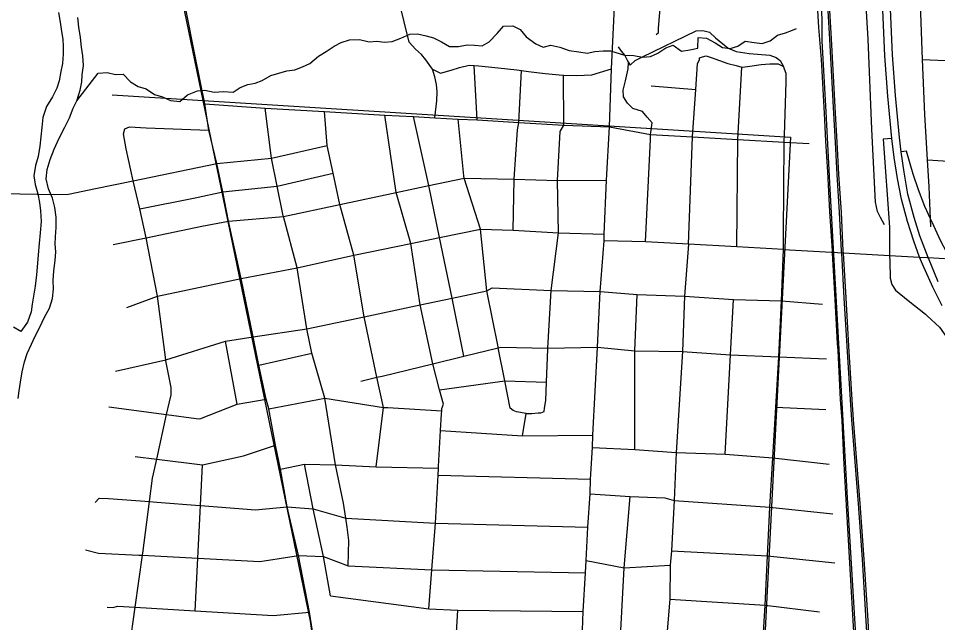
# Model space of a CAD drawing. Extents: x 114843 to 284848, y 317643 to 566895.
# Drawn here: x 201315 to 207789, y 403566 to 407823 of the extents above; entities that cross this region are included whole.
import ezdxf

# ---------------------------------------------------------------- set-up
doc = ezdxf.new("R2010")
doc.units = 0
for name, color, linetype in [('GM_X_City_Street', 7, 'Continuous'), ('GM_X_Interchange_Ramps', 7, 'Continuous'), ('GM_X_Interstate_Route', 7, 'Continuous'), ('GM_X_Major_River', 7, 'Continuous'), ('GM_X_Minor_River', 7, 'Continuous'), ('GM_X_Rail_Line', 7, 'Continuous'), ('GM_X_US_Route', 7, 'Continuous')]:
    doc.layers.add(name, color=color, linetype=linetype)

msp = doc.modelspace()

# ---------------------------------------------------------------- linework, layer by layer
at = {"layer": 'GM_X_City_Street'}
for p, q in [((204545.3, 407106.8), (204525.6, 407491.3)), ((205771.2, 407346.6), (206085.5, 407322.8)), ((206704.7, 406302.2), (206708.3, 406951.1)), ((202123.6, 406679.3), (202713.9, 406800.8)), ((207415.1, 406369), (207388.2, 406420.2)), ((206704.1, 406194), (206704.7, 406302.2)), ((202294.1, 405864.7), (202885.1, 405990.6)), ((202078.2, 405786.6), (202294.1, 405864.7)), ((202855.6, 405105.9), (202772.7, 405548.5)), ((203008.7, 405379.9), (203382.2, 405464.6)), ((206650.2, 405083.2), (207001.9, 405068.1)), ((204271.2, 404605.9), (205343.6, 404577.2)), ((204388.4, 403285.5), (204409.3, 403652.7))]:
    msp.add_line(p, q, dxfattribs=at)
for points in [[(207388.2, 406420.2), (207366.8, 406461.1), (207352.6, 406527.2), (207326.9, 407042.1), (207299, 407675.2), (207284.1, 407951.7), (207282.5, 408466.7), (207276.1, 408595), (207257.8, 408663.1), (207215.4, 408861.3), (207210.6, 408969.9), (207220.7, 409035.6), (207277.2, 409350.4)], [(207742.6, 406354.7), (207739.9, 406411.1), (207729.1, 406635.4), (207717.5, 406826.8), (207698.2, 407146.6), (207683.1, 407532.6), (207667.7, 407925.9), (207623.2, 408951)], [(205806.6, 407709.1), (205822.6, 407723.2), (205824.5, 407753.2), (205849.6, 408063.8), (205872.6, 408348.5), (205886.6, 408391.1), (205892.4, 408408.7), (205928.2, 408484.9), (205962, 408525.1), (205996, 408551.2), (206021.9, 408565.3), (206063.9, 408571.5), (206094, 408565.5)], [(204248.8, 407121.2), (204261.6, 407241.8), (204263.9, 407304.9), (204259.9, 407358), (204248.5, 407411.9), (204231.7, 407464.8), (204184.8, 407529.9), (204155, 407568.6), (204111.7, 407606.7), (204067.5, 407655.7), (203960.9, 408087.7)], [(202627.1, 407220.4), (202560.1, 407556.9), (202497.3, 407875.3)], [(205538.8, 407622.2), (205560.9, 407592.2), (205587, 407560.2), (205603.1, 407528.2), (205612.7, 407511.9), (205623.2, 407494.1), (205659.1, 407526.3), (205711.1, 407552.5), (206088.6, 407733.9), (206134.6, 407738.1), (206182.6, 407726.2), (206224.7, 407686.2), (206313, 407612.3), (206371.1, 407590.5), (206463.1, 407574.7), (206607.2, 407563.1), (206651.3, 407547.1), (206681.3, 407525.2), (206703.5, 407483.2)], [(206113.1, 407545.6), (206133.1, 407551.7), (206159.1, 407557.8), (206195.2, 407547.9), (206311.3, 407504.1), (206371.4, 407490.3), (206409.3, 407480), (206415.4, 407478.4), (206467.4, 407486.5), (206545.4, 407498.8), (206607.4, 407502.9), (206665.4, 407503.1), (206703.5, 407483.2)], [(204231.7, 407464.8), (204288.1, 407436.3), (204364, 407456.7), (204421.9, 407477), (204489.7, 407493.2), (204525.6, 407491.3), (204557.7, 407489.5), (204693.6, 407474), (204825.5, 407460.6), (204857.8, 407456), (204907.5, 407448.9), (205025.4, 407435.3), (205149.3, 407421.8), (205155.2, 407421.7), (205245.2, 407420.2), (205355.1, 407424.7), (205491.3, 407468.4)], [(205768, 407004.9), (205768.8, 407017.6), (205778.5, 407087.8), (205744.4, 407125.8), (205710.3, 407165.8), (205642.2, 407187.6), (205604.1, 407225.6), (205577.9, 407269.6), (205573.8, 407317.7), (205591.6, 407381.8), (205609.3, 407466.1), (205612.7, 407511.9)], [(206034.8, 406232.6), (206063.4, 406988), (206085.5, 407322.8), (206097.3, 407501.5), (206111.2, 407533.6), (206113.1, 407545.6)], [(207683.1, 407532.6), (208006.6, 407518.1), (208045, 407516.4), (208599.8, 407491.4)], [(204799.4, 406331.5), (204807.3, 406689.8), (204830.1, 407036.8), (204839.4, 407089), (204857.8, 407456)], [(206375.5, 406212.5), (206382.4, 406969.7), (206409.3, 407480)], [(206708.3, 406951.1), (206708.8, 406963.7), (206710, 406997.9), (206723.8, 407375), (206721.6, 407435.1), (206703.5, 407483.2)], [(204866.2, 404883), (204891.6, 405040.1), (204931.6, 405040.4), (204975.6, 405044.5), (204995.5, 405044.5), (205017.5, 405052.5), (205021.5, 405076.5), (205029.5, 405130.6), (205034.5, 405260.4), (205043.4, 405493.2), (205043.8, 405500.1), (205066.4, 405906.7), (205118.5, 406310.9), (205111, 406681.2), (205131.6, 407026.2), (205156.7, 407070.5), (205155.2, 407421.7)], [(202627.1, 407220.4), (203053.3, 407190.2), (203470.5, 407165.9), (203894.9, 407141.9), (204097.1, 407131.7), (204248.8, 407121.2), (204413.1, 407112.7), (204545.3, 407106.8), (204839.4, 407089), (205156.7, 407070.5), (205477.6, 407058.4), (205768, 407004.9), (206063.4, 406988), (206382.4, 406969.7), (206708.3, 406951.1), (206884.6, 406941)], [(202713.9, 406800.8), (202657.2, 407035), (202627.1, 407220.4)], [(203636.9, 403965.7), (203642.4, 404144.2), (203630.2, 404238.3), (203621.5, 404301.6), (203605.6, 404406.5), (203548.3, 404678.1), (203474.4, 405147.2), (203382.2, 405464.6), (203346.8, 405634.9), (203277.6, 406064.7), (203181.9, 406426.9), (203180.8, 406432.1), (203138.3, 406640.4), (203097.9, 406838.5), (203053.3, 407190.2)], [(203835.7, 404664.2), (203885.5, 405081.9), (203840.8, 405294.3), (203749.3, 405720), (203677.6, 406155.5), (203579, 406511.9), (203531.8, 406731.4), (203489.8, 406926.9), (203470.5, 407165.9)], [(204206.3, 403662.7), (204227.4, 403938.8), (204252.5, 404267.7), (204271.2, 404605.9), (204273.9, 404653.8), (204274.6, 404666.8), (204288.5, 404918.5), (204295.1, 405037.5), (204296.3, 405058.7), (204297.1, 405074.6), (204309.1, 405104.7), (204282.2, 405205.9), (204233.3, 405390), (204144.7, 405803.6), (204078.3, 406236.5), (203974.9, 406596.7), (203894.9, 407141.9)], [(204453.3, 405443.7), (204369.4, 405851.1), (204280.3, 406278.5), (204205.7, 406646.1), (204097.1, 407131.7)], [(204891.6, 405040.1), (204823.8, 405050.3), (204799.8, 405060.3), (204777.8, 405076.3), (204740.4, 405269), (204695, 405502.6), (204693.8, 405508.9), (204614.7, 405903), (204568.8, 406338.8), (204455.3, 406697), (204451.9, 406714.3), (204413.1, 407112.7)], [(202123.6, 406679.3), (202075.1, 406903.4), (202056.5, 407009), (202064.4, 407043.4)], [(202064.4, 407043.4), (202097.3, 407058.8), (202214.1, 407051.3), (202657.2, 407035)], [(205732.8, 406248.6), (205766, 406969.4), (205768, 407004.9)], [(202713.9, 406800.8), (203097.9, 406838.5), (203489.8, 406926.9)], [(203471.8, 402926.6), (203415.4, 403294.3), (203404.4, 403386.1), (203364.7, 403639.9), (203287, 404038.8), (203207.9, 404381), (203160.2, 404647.5), (203124.9, 404816.2), (203078.5, 405072), (203060.5, 405140.3), (203008.7, 405379.9), (202969.8, 405580.4), (202885.1, 405990.6), (202795.6, 406393.9), (202755.7, 406599.9), (202713.9, 406800.8)], [(207717.5, 406826.8), (208086.4, 406801.6), (208567.4, 406768.7)], [(202755.7, 406599.9), (203138.3, 406640.4), (203531.8, 406731.4)], [(199608.9, 406654.9), (200077.4, 406633.5), (201076.1, 406591.3), (201447.6, 406584.3)], [(201447.6, 406584.3), (201568, 406582.1), (201668.8, 406583.5), (201858.8, 406623.6), (202123.6, 406679.3)], [(202044.5, 402983.9), (202085.8, 403308.4), (202097.2, 403388.7), (202137.9, 403673.9), (202190.2, 404041.1), (202192.3, 404056.2), (202238.6, 404418.6), (202259.6, 404583.3), (202289.3, 404718.1), (202358.4, 405031.5), (202378.9, 405120.6), (202390.9, 405170.7), (202390.8, 405222.8), (202354.5, 405411.1), (202353.3, 405417), (202294.1, 405864.7), (202214.2, 406276.8), (202170.1, 406481.1), (202123.6, 406679.3)], [(202795.6, 406393.9), (203181.9, 406426.9), (203579, 406511.9), (203974.9, 406596.7), (204205.7, 406646.1), (204455.3, 406697), (204807.3, 406689.8), (205111, 406681.2), (205457.3, 406683.3)], [(202170.1, 406481.1), (202561, 406558.1), (202755.7, 406599.9)], [(201983.8, 406229.8), (202214.2, 406276.8), (202606.4, 406357.9), (202795.6, 406393.9)], [(202885.1, 405990.6), (203277.6, 406064.7), (203677.6, 406155.5), (204078.3, 406236.5), (204280.3, 406278.5), (204568.8, 406338.8), (204799.4, 406331.5), (205118.5, 406310.9), (205440.9, 406301.8)], [(205255.5, 402890.7), (205272.9, 403270.8), (205288.3, 403512.4), (205292.8, 403643.3), (205308.4, 403917.1), (205314.8, 404003.5), (205325, 404239.4), (205341.6, 404474), (205343.6, 404577.2), (205357.5, 404799.8), (205360.4, 404887.6), (205394.2, 405505.4), (205413.1, 405897.8), (205441.9, 406255)], [(206704.1, 406194), (207084.5, 406173.3), (207451.3, 406151.2)], [(207451.3, 406151.2), (207661.9, 406140.5), (207716.8, 406137.8)], [(207716.8, 406137.8), (207722.3, 406137.5), (207877.2, 406128.5), (207980.2, 406120.8)], [(202969.8, 405580.4), (203346.8, 405634.9), (203749.3, 405720), (204144.7, 405803.6), (204369.4, 405851.1), (204614.7, 405903), (204651.1, 405925.3), (205066.4, 405906.7), (205413.1, 405897.8), (205674.1, 405877.7), (206007.1, 405865), (206352.7, 405842.8), (206690.7, 405832.7), (206979.1, 405810.6)], [(205656.6, 404786.8), (205655.7, 405481.3), (205674.1, 405877.7)], [(206292, 404752), (206331, 405452.7), (206352.7, 405842.8)], [(201999.9, 405337.5), (202353.3, 405417), (202772.7, 405548.5), (202969.8, 405580.4)], [(203726.4, 405266.4), (203840.8, 405294.3), (203877.3, 405303.2), (204233.3, 405390), (204453.3, 405443.7), (204695, 405502.6), (204712.5, 405506.9), (205043.8, 405500.1), (205394.2, 405505.4), (205655.7, 405481.3), (205992.5, 405476), (206331, 405452.7), (206670.1, 405438.3), (207006.5, 405424.1)], [(204282.2, 405205.9), (204740.4, 405269), (205034.5, 405260.4)], [(201951.3, 405087.1), (202358.4, 405031.5), (202568.2, 405002.9), (202592.1, 405000.9), (202855.6, 405105.9), (203060.5, 405140.3)], [(203078.5, 405072), (203474.4, 405147.2), (203885.5, 405081.9), (203916.9, 405080.9), (204296.3, 405058.7)], [(204288.5, 404918.5), (204866.2, 404883), (205360.4, 404887.6)], [(202138.7, 404736.6), (202289.3, 404718.1), (202613, 404678.7), (202901.1, 404740.6), (203124.9, 404816.2)], [(205357.5, 404799.8), (205656.6, 404786.8), (205948.2, 404765), (206292, 404752), (206629.3, 404726.1), (207026.3, 404682.7)], [(202560, 403649.2), (202579.1, 404019.9), (202598.2, 404391.7), (202613, 404678.7)], [(203160.2, 404647.5), (203330, 404682.2), (203548.3, 404678.1), (203835.7, 404664.2), (204273.9, 404653.8)], [(203514.5, 403754.7), (203463.6, 404031.4), (203391.5, 404367.2), (203330, 404682.2)], [(205341.6, 404474), (205624, 404454.2), (205868.3, 404445.5), (205934.4, 404427), (206607.2, 404379.1), (207051.4, 404332.1)], [(205543.2, 402820.9), (205555.5, 403467.1), (205581.9, 403953.2), (205624, 404454.2)], [(201857, 404412.2), (201883, 404442.3), (201948.8, 404440.2), (202238.6, 404418.6), (202291.1, 404414.7), (202593.7, 404392), (202598.2, 404391.7), (202925.7, 404364.9), (202983.7, 404360.2), (203207.9, 404381)], [(203207.9, 404381), (203391.5, 404367.2), (203621.5, 404301.6), (204252.5, 404267.7), (205325, 404239.4)], [(201788.9, 404079.8), (201878.7, 404055.8), (202164, 404042.4), (202180.2, 404041.7), (202190.2, 404041.1), (202579.1, 404019.9), (203016.8, 403996.1), (203287, 404038.8)], [(205915, 404071.1), (206590.2, 404035.8), (207064.5, 403987.4)], [(203287, 404038.8), (203463.6, 404031.4), (203636.9, 403965.7), (204227.4, 403938.8), (205308.4, 403917.1)], [(205314.8, 404003.5), (205581.9, 403953.2), (205906.4, 403971.3)], [(203514.5, 403754.7), (204206.3, 403662.7), (204409.3, 403652.7), (205292.8, 403643.3)], [(201940.4, 403675.2), (201982.3, 403673.2), (202012.2, 403681.2), (202137.9, 403673.9), (202560, 403649.2), (203110.5, 403617), (203364.7, 403639.9)], [(205903.4, 403731.3), (206574.2, 403688.4), (206957.6, 403642.5)]]:
    msp.add_lwpolyline(points, dxfattribs=at)
at = {"layer": 'GM_X_Interchange_Ramps'}
for points in [[(207467.7, 406977.4), (207405.9, 406970.7), (207450.4, 406352.2), (207450.4, 406329.3)], [(207877.2, 406128.5), (207853.8, 406174.1), (207809.9, 406258.7), (207763.2, 406360.8), (207739.9, 406411.1), (207700.3, 406496.3), (207654.2, 406615.7), (207616.4, 406724.3), (207569, 406887.1), (207533.3, 406881.7)], [(207450.4, 406329.3), (207450.3, 406283.5), (207449.8, 406197.7), (207451.3, 406151.2)], [(207451.3, 406151.2), (207452.2, 406112.6), (207454.8, 405992.8), (207467.2, 405947.3), (207493.6, 405907.2), (207580.9, 405835.8), (207703.1, 405739.4), (207716.1, 405727.3)], [(207716.1, 405727.3), (207802.8, 405646.4), (207864.1, 405561.7), (207961.1, 405420.6), (208044.3, 405324.2), (208102.7, 405258.1), (208179.3, 405187.7), (208226.9, 405232.7)]]:
    msp.add_lwpolyline(points, dxfattribs=at)
at = {"layer": 'GM_X_Interstate_Route'}
for points in [[(207724.3, 406132.7), (207722.3, 406137.5), (207664.5, 406290.5), (207623, 406421.1), (207580.2, 406585.2), (207554.7, 406739.1), (207533.3, 406881.7), (207521.7, 406983.2), (207492.9, 407279.5), (207472.3, 407565.4), (207458.4, 407889.6), (207451, 408107.2), (207449, 408368.4), (207451.8, 408633.7), (207454.9, 408765.7), (207467.9, 408976), (207484.9, 409196.1), (207503.3, 409374.6), (207518.3, 409506), (207522.5, 409529.5)], [(207821.7, 405797.9), (207754.8, 405928.2), (207682.1, 406092), (207661.9, 406140.5), (207620.7, 406252.6), (207576.8, 406390.7), (207535.1, 406549.6), (207507.5, 406694.2), (207482.7, 406842.2), (207467.7, 406977.4), (207439, 407273.6), (207418.4, 407559.5), (207404.5, 407883.7)], [(207794.3, 405966), (207724.3, 406132.7)]]:
    msp.add_lwpolyline(points, dxfattribs=at)
at = {"layer": 'GM_X_Major_River'}
for points in [[(201597.5, 407863.6), (201608.6, 407795.3), (201619.8, 407731), (201629.1, 407676.8), (201630.5, 407624.7), (201629.8, 407570.6), (201624.9, 407504.5), (201614.2, 407448.6), (201601.3, 407382.6), (201586.7, 407330.6), (201555.9, 407268.9), (201513, 407201.3), (201488, 407125.4)], [(201727.6, 407242.7), (201750.6, 407316.6), (201761.4, 407374.6), (201764, 407424.7), (201772.8, 407490.7), (201769.7, 407558.9), (201760.5, 407619.1), (201753.3, 407687.3), (201740.3, 407759.6), (201733.1, 407829.9)], [(201312.5, 405145.6), (201321.2, 405199.6), (201330, 405259.6), (201341, 405333.6), (201357.9, 405403.6), (201376.6, 405461.5), (201407.5, 405527.2), (201430.2, 405579.1), (201465.1, 405646.8), (201500, 405718.5), (201534.8, 405782.2), (201555.7, 405850.1), (201562.6, 405916.1), (201559.3, 405976.3), (201564.2, 406044.3), (201573.1, 406116.4), (201577.9, 406178.4), (201574.6, 406232.6), (201577.3, 406282.7), (201582.1, 406348.7), (201581.1, 406422.9), (201571.9, 406491.1), (201554.7, 406555.5), (201527.6, 406622), (201510.5, 406692.3), (201517.3, 406758.3), (201538.2, 406828.2), (201567.2, 406902), (201602.2, 406977.8), (201643.2, 407057.4), (201674.1, 407123.2), (201700.9, 407189), (201727.6, 407242.7)], [(201488, 407125.4), (201481, 407053.4), (201474.2, 406989.3), (201465.4, 406923.3), (201454.4, 406849.3), (201435.6, 406787.4), (201424.7, 406713.4), (201433.9, 406653.2), (201453.1, 406586.8), (201464.3, 406524.5), (201471.5, 406466.3), (201474.6, 406392.1), (201469.6, 406312), (201462.6, 406236), (201453.6, 406155.9), (201448.8, 406097.9), (201443.8, 406015.8), (201432.7, 405935.7), (201424, 405879.7), (201411.1, 405809.7), (201404.4, 405755.7), (201379.4, 405681.9), (201332.6, 405616.3), (201280.9, 405647)]]:
    msp.add_lwpolyline(points, dxfattribs=at)
at = {"layer": 'GM_X_Minor_River'}
for points in [[(201727.6, 407242.7), (201876.1, 407437), (201940.1, 407440.6), (202000.1, 407428.1), (202054.1, 407429.7), (202105.8, 407375.1), (202159.7, 407342.6), (202215.6, 407326.1), (202273.4, 407287.6), (202329.3, 407271.1), (202387.2, 407244.6), (202453.2, 407238.1), (202505.5, 407283.8), (202575.8, 407313.4), (202627.8, 407317), (202693.8, 407302.5), (202759.8, 407308), (202827.9, 407303.5), (202878.1, 407335.2), (202930.2, 407356.9), (202982.3, 407366.5), (203032.5, 407384.2), (203092.8, 407419.8), (203148.9, 407437.4), (203205, 407453.1), (203263.1, 407460.7), (203317.3, 407482.3), (203367.4, 407504), (203427.8, 407555.7), (203482, 407589.4), (203538.3, 407627.1), (203588.5, 407652.8), (203646.7, 407672.4), (203718.7, 407673.8), (203786.7, 407657.3), (203838.7, 407662.9), (203894.7, 407654.5), (203948.8, 407660.1), (204009, 407683.7), (204073.2, 407711.3), (204127.2, 407714.9), (204187.2, 407700.4), (204239.1, 407686), (204295, 407657.5), (204350.8, 407624.9), (204414.9, 407624.5), (204475, 407636), (204527, 407633.6), (204581, 407629.2), (204631.2, 407656.9), (204687.6, 407716.7), (204732, 407768.5), (204798, 407770), (204849.9, 407743.5), (204891.6, 407693.1), (204959.3, 407644.4), (205011.2, 407619.9), (205065.3, 407633.6), (205129.3, 407619), (205195.2, 407596.5), (205261.2, 407586), (205321.2, 407577.5), (205375.3, 407589.1), (205433.3, 407594.7), (205485.4, 407594.3), (205583.2, 407563.5), (205649.3, 407561), (205711.2, 407550.5), (205767.3, 407554.1), (205819.5, 407577.7), (205875.7, 407615.4), (205925.9, 407633.1), (205985.7, 407592.5), (206043.8, 407600.1), (206099.9, 407611.7)], [(206099.9, 407611.7), (206102.7, 407687.7), (206160.8, 407683.6), (206222.7, 407651.3), (206274.7, 407617.1), (206328.7, 407611), (206382.8, 407626.9), (206434.9, 407662.9), (206496.9, 407652.8), (206552.9, 407644.6), (206611, 407664.6), (206661.1, 407704.5), (206717.2, 407720.5), (206767.2, 407740.4), (206795.3, 407750.4)]]:
    msp.add_lwpolyline(points, dxfattribs=at)
at = {"layer": 'GM_X_Rail_Line'}
msp.add_line((201975.3, 407284.2), (202617.5, 407244), dxfattribs=at)
for points in [[(202617.5, 407244), (201635.4, 411995.4), (200547.8, 417287.5), (200373.1, 418053.6), (200322.3, 418360), (200539.5, 423217.6), (200698.7, 427409.5), (200971.1, 433246.5), (201218.2, 438803.9), (201459.3, 443947.7), (201503.1, 445460.4), (201457.1, 446273.6), (201299.4, 448868.6), (201217, 450546.7)], [(207393.9, 399847.5), (207314.8, 401238.7), (207304, 401476.7), (207301, 401568.4), (207301.5, 401706.4), (207292.8, 402090.7), (207260.2, 402705.6), (207154.9, 404444.7), (207032.1, 406619.7), (207004.6, 407165), (206977.1, 407663.2), (206968.3, 408730.2)], [(207329.2, 400734.7), (207301.3, 401231.4), (207290.5, 401454), (207288, 401648), (207283.9, 401947.1), (207274.6, 402201.6), (207150.5, 404351.9), (207134.3, 404639), (207129, 404727.4), (207115.9, 404989.5), (207106.2, 405136.8), (207088, 405483.3), (207084.7, 405532.9), (207067.1, 405843.1), (207048.3, 406168.7), (207049.2, 406184.1), (207030.8, 406463), (207015.7, 406740.7), (207002.9, 406956.9), (206992.1, 407154.9), (206971.5, 407531.9), (206953.4, 407759.3), (206933.9, 408081.5)], [(207428.5, 400739.8), (207394.4, 401377), (207395.1, 401611.4), (207393.3, 401731.5), (207386.2, 401928.3), (207370.2, 402206.7), (207350.1, 402528.2), (207329.4, 402861.5), (207316.6, 403078.3), (207284.6, 403617), (207259.3, 404012.5), (207232.1, 404403.7), (207185.2, 404995.3), (207175.5, 405135.8), (207152, 405513.1), (207132.2, 405854.4), (207114, 406168.7), (207112.5, 406184.2), (207098.8, 406455), (207081.9, 406723.6), (207069, 406948.8), (207057.7, 407153.4), (207029.1, 407676.7), (207003.5, 408117.2)], [(207441.1, 400740.2), (207407, 401377.3), (207407.7, 401611.5), (207405.9, 401731.8), (207398.8, 401928.9), (207382.8, 402207.4), (207362.6, 402529), (207342, 402862.3), (207329.2, 403079), (207297.2, 403617.8), (207271.8, 404013.3), (207244.7, 404404.6), (207197.8, 404996.2), (207188.1, 405136.6), (207164.5, 405513.9), (207144.7, 405855.1), (207126.6, 406169.7), (207125, 406185.1), (207111.4, 406455.7), (207094.5, 406724.4), (207081.6, 406949.5), (207070.3, 407154.1), (207041.7, 407677.4), (207016, 408117.9)], [(202617.5, 407244), (206752.1, 406985), (206185, 395936.4), (206682.2, 392799.1), (206567.6, 391264.1), (206614.5, 391070.8), (206776, 390816.5)], [(205459.8, 389872.9), (203774.9, 400738), (203372.8, 403577.4), (202744, 406632.4), (202617.5, 407244)]]:
    msp.add_lwpolyline(points, dxfattribs=at)
at = {"layer": 'GM_X_US_Route'}
for points in [[(205441.9, 406255), (205440.9, 406301.8), (205457.3, 406683.3), (205477.6, 407058.4), (205491.3, 407468.4), (205515.1, 407951.2)], [(206034.8, 406232.6), (205732.8, 406248.6), (205441.9, 406255)], [(206034.8, 406232.6), (206007.1, 405865), (205992.5, 405476), (205948.2, 404765), (205934.4, 404427), (205915, 404071.1), (205906.4, 403971.3), (205903.4, 403731.3), (205882.8, 403480.5), (205879.4, 403385.3), (205845.9, 402800.7), (205835, 402487.6), (205823.1, 402315.5), (205804.8, 402083.5), (205802.2, 401963.9), (205789.3, 401729.1), (205785.6, 401607.7), (205780.3, 401520.8), (205777.8, 401466.7)], [(206704.1, 406194), (206375.5, 406212.5), (206034.8, 406232.6)], [(206602.3, 404281.1), (206607.2, 404379.1), (206629.3, 404726.1), (206650.2, 405083.2), (206670.1, 405438.3), (206690.7, 405832.7), (206704.1, 406194)], [(206448.3, 401211.3), (206468.4, 401563.5), (206485.3, 401915), (206498.9, 402276.2), (206500.9, 402614.9), (206532.8, 402994.8), (206541.2, 403173.1), (206553, 403343.1), (206574.2, 403688.4), (206590.2, 404035.8), (206602.3, 404281.1)]]:
    msp.add_lwpolyline(points, dxfattribs=at)

doc.saveas('drawing.dxf')
